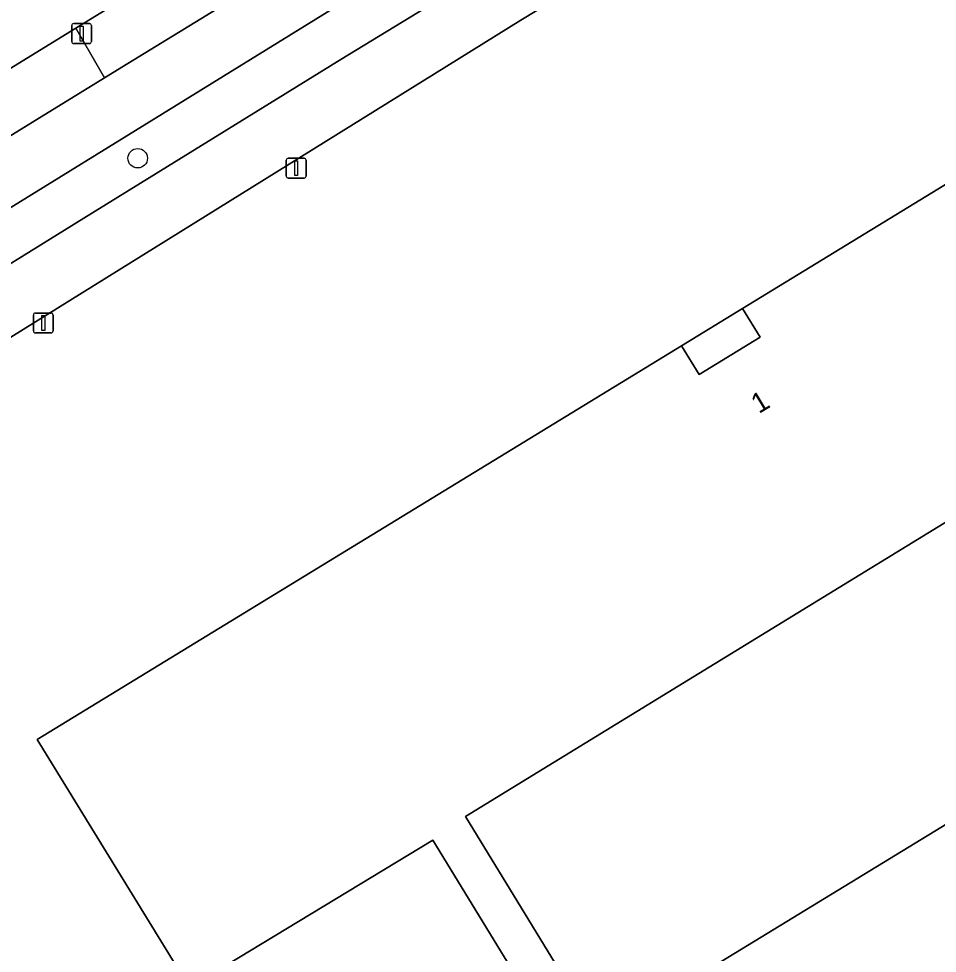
# Model space of a CAD drawing. Extents: x 158835 to 160077, y 386387 to 387778.
# Drawn here: x 159049.76 to 159095.94, y 387282.06 to 387329.05 of the extents above; entities that cross this region are included whole.
import ezdxf

# ---------------------------------------------------------------- set-up
doc = ezdxf.new("R2010")
doc.units = 0
for name, color, linetype in [('IMGEO_Berm_groen', 7, 'Continuous'), ('IMGEO_Boom', 7, 'Continuous'), ('IMGEO_Erf', 7, 'Continuous'), ('IMGEO_Fietspad_gesloten', 7, 'Continuous'), ('IMGEO_Lichtmast', 7, 'Continuous'), ('IMGEO_Pand', 7, 'Continuous'), ('IMGEO_Pand_nummerreeks', 7, 'Continuous'), ('IMGEO_Pand_overbouw', 7, 'Continuous'), ('IMGEO_Parkeervlak_open', 7, 'Continuous'), ('IMGEO_Rijbaan_lokaal_gesloten', 7, 'Continuous'), ('IMGEO_Voetpad_open', 7, 'Continuous')]:
    doc.layers.add(name, color=color, linetype=linetype)

msp = doc.modelspace()

# ---------------------------------------------------------------- linework, layer by layer
at = {"layer": 'IMGEO_Berm_groen'}
msp.add_lwpolyline([(159000, 387286.22), (159030.369, 387304.849), (159035.452, 387308.125), (159053.026, 387319.028), (159065.998, 387327.04), (159081.64, 387336.575), (159106.108, 387351.32), (159105.303, 387352.604), (159107.412, 387353.947), (159108.236, 387352.62), (159108.965, 387353.073), (159107.585, 387355.244), (159102.369, 387352.144), (159093.051, 387346.414), (159071.827, 387333.463), (159034.197, 387310.214), (159028.997, 387307.001), (159015.14, 387298.44)], dxfattribs=at)
for points in [[(159073.819, 387338.182), (159085.878, 387345.504), (159081.404, 387346.202), (159080.985, 387345.947), (159052.759, 387328.662), (159052.624, 387328.579), (159054.072, 387326.084), (159055.25, 387326.809)], [(159027.131, 387309.499), (159032.513, 387312.813), (159032.775, 387312.974), (159054.072, 387326.084), (159052.624, 387328.579), (159031.322, 387315.478), (159031.066, 387315.32), (159028.921, 387314.002), (159025.367, 387311.806), (159025.153, 387311.674), (159003.999, 387298.603), (159005.46, 387296.168), (159009.901, 387298.892)]]:
    msp.add_lwpolyline(points, close=True, dxfattribs=at)
at = {"layer": 'IMGEO_Boom'}
msp.add_circle((159055.741, 387322.036), 0.489, dxfattribs=at)
at = {"layer": 'IMGEO_Erf'}
msp.add_lwpolyline([(159113.737, 387314.386), (159072.213, 387288.938), (159078.959, 387277.913), (159119.127, 387302.434), (159118.037, 387304.677), (159115.624, 387307.015), (159117.002, 387307.662)], close=True, dxfattribs=at)
at = {"layer": 'IMGEO_Fietspad_gesloten'}
msp.add_lwpolyline([(159015.14, 387298.44), (159028.997, 387307.001), (159034.197, 387310.214), (159071.827, 387333.463), (159093.051, 387346.414), (159102.369, 387352.144), (159107.585, 387355.244), (159105.933, 387357.76), (159091.917, 387349.171), (159085.878, 387345.504), (159073.819, 387338.182), (159055.25, 387326.809), (159054.072, 387326.084), (159032.775, 387312.974), (159032.513, 387312.813), (159027.131, 387309.499), (159009.901, 387298.892)], dxfattribs=at)
at = {"layer": 'IMGEO_Lichtmast'}
for p, q in [((159052.423, 387327.906), (159052.423, 387328.706)), ((159052.423, 387328.706), (159052.423, 387327.906)), ((159052.523, 387328.806), (159053.313, 387328.806)), ((159053.313, 387328.806), (159052.523, 387328.806)), ((159053.413, 387328.706), (159053.413, 387327.906)), ((159053.413, 387327.906), (159053.413, 387328.706)), ((159053.313, 387327.806), (159052.523, 387327.806)), ((159052.523, 387327.806), (159053.313, 387327.806)), ((159063.312, 387322.037), (159064.102, 387322.037)), ((159064.102, 387322.037), (159063.312, 387322.037)), ((159063.212, 387321.137), (159063.212, 387321.937)), ((159063.212, 387321.937), (159063.212, 387321.137)), ((159064.202, 387321.937), (159064.202, 387321.137)), ((159064.202, 387321.137), (159064.202, 387321.937)), ((159064.102, 387321.037), (159063.312, 387321.037)), ((159063.312, 387321.037), (159064.102, 387321.037)), ((159050.496, 387313.354), (159050.496, 387314.154)), ((159050.496, 387314.154), (159050.496, 387313.354)), ((159050.596, 387314.254), (159051.386, 387314.254)), ((159051.386, 387314.254), (159050.596, 387314.254)), ((159051.486, 387314.154), (159051.486, 387313.354)), ((159051.486, 387313.354), (159051.486, 387314.154)), ((159051.386, 387313.254), (159050.596, 387313.254)), ((159050.596, 387313.254), (159051.386, 387313.254))]:
    msp.add_line(p, q, dxfattribs=at)
for points in [[(159052.843, 387328.681), (159052.993, 387328.681), (159052.993, 387327.931), (159052.843, 387327.931), (159052.843, 387328.681)], [(159063.632, 387321.912), (159063.782, 387321.912), (159063.782, 387321.162), (159063.632, 387321.162), (159063.632, 387321.912)], [(159050.916, 387314.129), (159051.066, 387314.129), (159051.066, 387313.379), (159050.916, 387313.379), (159050.916, 387314.129)]]:
    msp.add_lwpolyline(points, dxfattribs=at)
for centre, start, end in [((159052.523, 387328.706), 90, 180), ((159052.523, 387328.706), 90, 180), ((159053.313, 387328.706), 0, 90), ((159053.313, 387328.706), 360, 90), ((159052.523, 387327.906), 180, 270), ((159052.523, 387327.906), 180, 270), ((159053.313, 387327.906), 270, 0), ((159053.313, 387327.906), 270, 0), ((159063.312, 387321.937), 90, 180), ((159063.312, 387321.937), 90, 180), ((159064.102, 387321.937), 0, 90), ((159064.102, 387321.937), 360, 90), ((159063.312, 387321.137), 180, 270), ((159063.312, 387321.137), 180, 270), ((159064.102, 387321.137), 270, 0), ((159064.102, 387321.137), 270, 0), ((159050.596, 387314.154), 90, 180), ((159050.596, 387314.154), 90, 180), ((159051.386, 387314.154), 0, 90), ((159051.386, 387314.154), 360, 90), ((159050.596, 387313.354), 180, 270), ((159050.596, 387313.354), 180, 270), ((159051.386, 387313.354), 270, 0), ((159051.386, 387313.354), 270, 0)]:
    msp.add_arc(centre, 0.1, start, end, dxfattribs=at)
at = {"layer": 'IMGEO_Pand'}
msp.add_lwpolyline([(159078.959, 387277.913), (159072.213, 387288.938), (159113.737, 387314.386), (159107.384, 387327.45), (159086.152, 387314.485), (159087.038, 387313.034), (159083.966, 387311.158), (159083.08, 387312.609), (159050.694, 387292.811), (159058.345, 387280.343), (159070.581, 387287.744), (159091.538, 387253.454), (159131.157, 387277.704), (159119.127, 387302.434)], close=True, dxfattribs=at)
at = {"layer": 'IMGEO_Pand_overbouw'}
msp.add_lwpolyline([(159083.08, 387312.609), (159083.966, 387311.158), (159087.038, 387313.034), (159086.152, 387314.485)], close=True, dxfattribs=at)
at = {"layer": 'IMGEO_Parkeervlak_open'}
for points in [[(159120.947, 387325.983), (159111.223, 387350.914), (159109.779, 387350.001), (159074.994, 387328.981), (159037.08, 387305.417), (159034.114, 387303.581), (159036.88, 387299.094), (159039.774, 387294.306), (159072.742, 387241.559), (159075.665, 387243.384), (159077.711, 387240.092), (159074.839, 387238.335), (159077.333, 387234.362), (159080.956, 387231.77), (159085.4, 387232.453), (159094.887, 387238.437), (159101.97, 387242.767), (159134.852, 387263.413), (159136.701, 387264.574), (159141.337, 387268.603), (159144.696, 387277.152), (159132.639, 387301.404)], [(159086.152, 387314.485), (159107.384, 387327.45), (159113.737, 387314.386), (159117.002, 387307.662), (159115.624, 387307.015), (159118.037, 387304.677), (159119.127, 387302.434), (159131.157, 387277.704), (159091.538, 387253.454), (159070.581, 387287.744), (159058.345, 387280.343), (159050.694, 387292.811), (159083.08, 387312.609)]]:
    msp.add_lwpolyline(points, close=True, dxfattribs=at)
at = {"layer": 'IMGEO_Rijbaan_lokaal_gesloten'}
msp.add_lwpolyline([(159003.999, 387298.603), (159025.153, 387311.674), (159025.367, 387311.806), (159028.921, 387314.002), (159031.066, 387315.32), (159031.322, 387315.478), (159052.624, 387328.579), (159052.759, 387328.662), (159080.985, 387345.947), (159081.404, 387346.202), (159084.039, 387347.8), (159097.159, 387355.762), (159105.499, 387360.823)], dxfattribs=at)
at = {"layer": 'IMGEO_Voetpad_open'}
for points in [[(159109.219, 387356.186), (159107.585, 387355.244), (159108.965, 387353.073), (159108.236, 387352.62), (159107.412, 387353.947), (159105.303, 387352.604), (159106.108, 387351.32), (159081.64, 387336.575), (159065.998, 387327.04), (159053.026, 387319.028), (159035.452, 387308.125), (159030.369, 387304.849), (159000, 387286.22)], [(159000, 387282.652), (159024.789, 387297.851), (159032.009, 387302.277), (159034.114, 387303.581), (159037.08, 387305.417), (159074.994, 387328.981), (159109.779, 387350.001), (159111.223, 387350.914), (159112.087, 387351.461), (159113.879, 387352.596), (159113.759, 387352.885), (159112.819, 387355.032)]]:
    msp.add_lwpolyline(points, dxfattribs=at)
msp.add_lwpolyline([(159086.152, 387314.485), (159083.08, 387312.609), (159083.966, 387311.158), (159087.038, 387313.034)], close=True, dxfattribs=at)

# ---------------------------------------------------------------- texts
at = {"layer": 'IMGEO_Pand_nummerreeks'}
msp.add_text('1', height=1, rotation=30.9732, dxfattribs=at).set_placement((159086.967, 387309.169))

doc.saveas('drawing.dxf')
